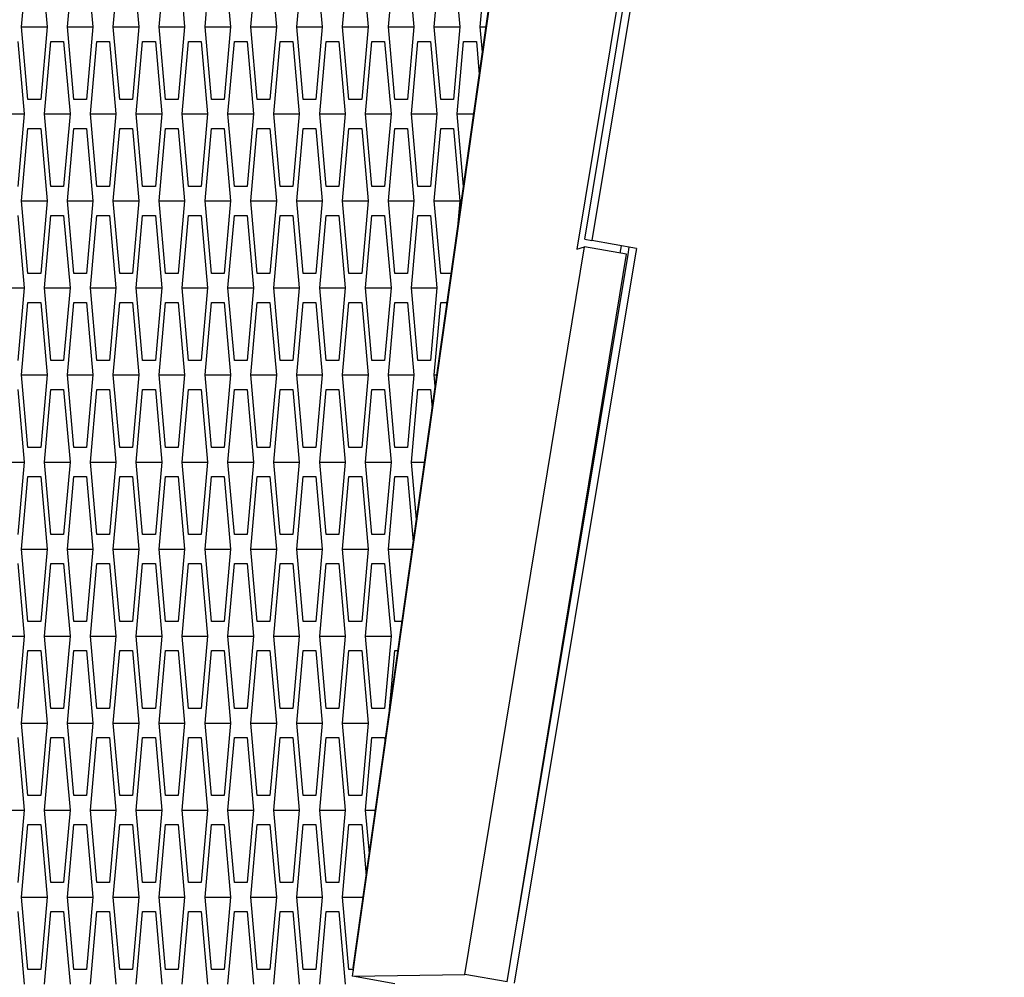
# Model space of a CAD drawing. Header units: millimetres. Extents: x 0 to 420, y 0 to 297.
# Tile 257 of 514: x 229.33 to 232.72, y 214.65 to 217.95. Entities that reach past the tile are written whole.
import ezdxf

# ---------------------------------------------------------------- set-up
doc = ezdxf.new("R2010")
doc.units = ezdxf.units.MM
doc.header["$LTSCALE"] = 23.1
doc.layers.get('0').update_dxf_attribs({"linetype": 'CONTINUOUS'})
doc.layers.add('DIM_PILOTEES', color=7, linetype='CONTINUOUS')
doc.styles.get("Standard").update_dxf_attribs({"font": 'txt', "width": 0.7})
doc.dimstyles.new('DIMSTYLE_1', dxfattribs={"dimtxt": 2.5, "dimasz": 3.5, "dimexe": 2, "dimexo": 0, "dimtad": 1, "dimdec": 0, "dimlfac": 10, "dimdsep": 46, "dimtxsty": 'Standard', "dimblk": '_FILLED', "dimblk1": '_FILLED', "dimblk2": '_FILLED', "dimcen": 0.09, "dimazin": 2, "dimtp": 1.2, "dimtm": 1.2, "dimtfac": 1, "dimtdec": 0, "dimtofl": 0, "dimtmove": 0, "dimatfit": 3, "dimldrblk": '_FILLED', "dimfxl": 0, "dimtolj": 1, "dimarcsym": 0})
doc.dimstyles.new('DIMSTYLE_2', dxfattribs={"dimtxt": 2.5, "dimasz": 3.5, "dimexe": 2, "dimexo": 0, "dimtad": 1, "dimdec": 0, "dimlfac": 10, "dimdsep": 46, "dimtxsty": 'Standard', "dimblk": '_FILLED', "dimblk1": '_FILLED', "dimblk2": '_FILLED', "dimcen": 0.09, "dimazin": 2, "dimtp": 0.5, "dimtm": 0.5, "dimtfac": 1, "dimtdec": 0, "dimtofl": 0, "dimtmove": 0, "dimatfit": 3, "dimldrblk": '_FILLED', "dimfxl": 0, "dimtolj": 1, "dimarcsym": 0})
doc.dimstyles.new('DIMSTYLE_4', dxfattribs={"dimtxt": 2.5, "dimasz": 3.5, "dimexe": 2, "dimexo": 0, "dimtad": 1, "dimdec": 0, "dimlfac": 10, "dimdsep": 46, "dimtxsty": 'Standard', "dimblk": '_FILLED', "dimblk1": '_FILLED', "dimblk2": '_FILLED', "dimcen": 0.09, "dimazin": 2, "dimtp": 0.8, "dimtm": 0.8, "dimtfac": 1, "dimtdec": 0, "dimtofl": 0, "dimtmove": 0, "dimatfit": 3, "dimldrblk": '_FILLED', "dimfxl": 0, "dimtolj": 1, "dimarcsym": 0})

# ---------------------------------------------------------------- blocks, each defined once
blk = doc.blocks.new('_FILLED')
at = {"color": 0, "linetype": 'ByBlock'}
blk.add_solid([(0, 0), (-1, 0.14286), (-1, -0.14286)], dxfattribs=at)
blk = doc.blocks.new('*D1')
at = {"layer": 'DIM_PILOTEES', "color": 2, "linetype": 'Continuous'}
for p, q in [((273.9153, 254.2086), (213.2201, 254.2086)), ((215.2201, 254.2086), (215.2201, 191.8279)), ((215.2201, 129.4471), (215.2201, 191.8279)), ((273.9407, 129.4471), (213.2201, 129.4471))]:
    blk.add_line(p, q, dxfattribs=at)
at = {"layer": 'DIM_PILOTEES', "color": 2, "linetype": 'Continuous', "xscale": 3.5, "yscale": 3.5, "zscale": 3.5}
for p, rotation in [((215.2201, 254.2086), 90), ((215.2201, 129.4471), 270)]:
    blk.add_blockref('_FILLED', p, dxfattribs=dict(at, rotation=rotation))
at = {"layer": 'DIM_PILOTEES', "color": 2, "linetype": 'Continuous', "insert": (212.0951, 191.6644), "char_height": 2.5, "width": 10.982143, "attachment_point": 2, "rotation": 90, "line_spacing_factor": 0.9}
blk.add_mtext('{\\ftxt;\\W0.0001;\\H0.0001;\\~}{\\ftxt;\\W2.9285714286;\\H2.5; }{\\ftxt;\\W0.0001;\\H0.0001;\\~}', dxfattribs=at)
blk = doc.blocks.new('*D2')
at = {"layer": 'DIM_PILOTEES', "color": 2, "linetype": 'Continuous'}
for p, q in [((226.3883, 206.1532), (226.3883, 267.8625)), ((243.2945, 226.4959), (243.2945, 267.8625)), ((226.3883, 265.8625), (218.8883, 265.8625)), ((218.8883, 265.8625), (234.8414, 265.8625)), ((250.7945, 265.8625), (234.8414, 265.8625)), ((243.2945, 265.8625), (250.7945, 265.8625))]:
    blk.add_line(p, q, dxfattribs=at)
at = {"layer": 'DIM_PILOTEES', "color": 2, "linetype": 'Continuous', "xscale": 3.5, "yscale": 3.5, "zscale": 3.5}
blk.add_blockref('_FILLED', (226.3883, 265.8625), dxfattribs=at)
at = {"layer": 'DIM_PILOTEES', "color": 2, "linetype": 'Continuous', "xscale": 3.5, "yscale": 3.5, "zscale": 3.5, "rotation": 180}
blk.add_blockref('_FILLED', (243.2945, 265.8625), dxfattribs=at)
at = {"layer": 'DIM_PILOTEES', "color": 2, "linetype": 'Continuous', "insert": (235.5503, 268.9875), "char_height": 2.5, "width": 8.035714, "attachment_point": 2, "line_spacing_factor": 0.9}
blk.add_mtext('{\\ftxt;\\W0.0001;\\H0.0001;\\~}{\\ftxt;\\W2.1428571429;\\H2.5; }{\\ftxt;\\W0.0001;\\H0.0001;\\~}', dxfattribs=at)
blk = doc.blocks.new('*D9')
at = {"layer": 'DIM_PILOTEES', "color": 2, "linetype": 'Continuous'}
for p, q in [((226.3883, 206.1532), (226.3883, 279.9641)), ((276.2211, 241.5579), (276.2211, 279.9641)), ((226.3883, 277.9641), (251.3047, 277.9641)), ((276.2211, 277.9641), (251.3047, 277.9641))]:
    blk.add_line(p, q, dxfattribs=at)
at = {"layer": 'DIM_PILOTEES', "color": 2, "linetype": 'Continuous', "xscale": 3.5, "yscale": 3.5, "zscale": 3.5, "rotation": 180}
blk.add_blockref('_FILLED', (226.3883, 277.9641), dxfattribs=at)
at = {"layer": 'DIM_PILOTEES', "color": 2, "linetype": 'Continuous', "xscale": 3.5, "yscale": 3.5, "zscale": 3.5}
blk.add_blockref('_FILLED', (276.2211, 277.9641), dxfattribs=at)
at = {"layer": 'DIM_PILOTEES', "color": 2, "linetype": 'Continuous', "insert": (253.158, 281.0891), "char_height": 2.5, "width": 8.839286, "attachment_point": 2, "line_spacing_factor": 0.9}
blk.add_mtext('{\\ftxt;\\W0.0001;\\H0.0001;\\~}{\\ftxt;\\W2.3571428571;\\H2.5; }{\\ftxt;\\W0.0001;\\H0.0001;\\~}', dxfattribs=at)

msp = doc.modelspace()

# ---------------------------------------------------------------- linework, layer by layer
at = {"color": 7, "linetype": 'Continuous'}
for p, q in [((230.4753, 214.649), (231.435, 221.4515)), ((230.4774, 214.6783), (231.3614, 220.9442)), ((231.4103, 218.1389), (231.2487, 217.1557)), ((231.2755, 217.1898), (231.4313, 218.1267)), ((231.4561, 218.1229), (231.3002, 217.1861)), ((229.3342, 217.922), (229.422, 217.922)), ((229.4923, 217.922), (229.5801, 217.922)), ((229.6504, 217.922), (229.7382, 217.922)), ((229.8085, 217.922), (229.8963, 217.922)), ((229.9666, 217.922), (230.0544, 217.922)), ((230.1246, 217.922), (230.2125, 217.922)), ((230.2827, 217.922), (230.3706, 217.922)), ((230.4408, 217.922), (230.5287, 217.922)), ((230.5989, 217.922), (230.6867, 217.922)), ((230.757, 217.922), (230.8448, 217.922)), ((230.9151, 217.922), (230.935, 217.922)), ((229.2551, 217.622), (229.343, 217.622)), ((229.4132, 217.622), (229.5011, 217.622)), ((229.5713, 217.622), (229.6592, 217.622)), ((229.7294, 217.622), (229.8172, 217.622)), ((229.8875, 217.622), (229.9753, 217.622)), ((230.0456, 217.622), (230.1334, 217.622)), ((230.2037, 217.622), (230.2915, 217.622)), ((230.3618, 217.622), (230.4496, 217.622)), ((230.5199, 217.622), (230.6077, 217.622)), ((230.678, 217.622), (230.7658, 217.622)), ((230.8361, 217.622), (230.8927, 217.622)), ((229.3342, 217.322), (229.422, 217.322)), ((229.4923, 217.322), (229.5801, 217.322)), ((229.6504, 217.322), (229.7382, 217.322)), ((229.8085, 217.322), (229.8963, 217.322)), ((229.9666, 217.322), (230.0544, 217.322)), ((230.1246, 217.322), (230.2125, 217.322)), ((230.2827, 217.322), (230.3706, 217.322)), ((230.4408, 217.322), (230.5287, 217.322)), ((230.5989, 217.322), (230.6867, 217.322)), ((230.757, 217.322), (230.8448, 217.322)), ((231.2755, 217.1898), (231.3002, 217.1861)), ((231.377, 217.1723), (231.3002, 217.1861)), ((230.8622, 214.6556), (231.2743, 217.1643)), ((231.2487, 217.1557), (231.2743, 217.1643)), ((231.4201, 217.1383), (231.2743, 217.1643)), ((231.4538, 217.1586), (231.377, 217.1723)), ((231.425, 217.1375), (231.4291, 217.1624)), ((231.4538, 217.1586), (231.4496, 217.1334)), ((231.4496, 217.1334), (231.0321, 214.6256)), ((231.0421, 214.837), (231.425, 217.1375)), ((229.2551, 217.022), (229.343, 217.022)), ((229.4132, 217.022), (229.5011, 217.022)), ((229.5713, 217.022), (229.6592, 217.022)), ((229.7294, 217.022), (229.8172, 217.022)), ((229.8875, 217.022), (229.9753, 217.022)), ((230.0456, 217.022), (230.1334, 217.022)), ((230.2037, 217.022), (230.2915, 217.022)), ((230.3618, 217.022), (230.4496, 217.022)), ((230.5199, 217.022), (230.6077, 217.022)), ((230.678, 217.022), (230.7658, 217.022)), ((229.3342, 216.722), (229.422, 216.722)), ((229.4923, 216.722), (229.5801, 216.722)), ((229.6504, 216.722), (229.7382, 216.722)), ((229.8085, 216.722), (229.8963, 216.722)), ((229.9666, 216.722), (230.0544, 216.722)), ((230.1246, 216.722), (230.2125, 216.722)), ((230.2827, 216.722), (230.3706, 216.722)), ((230.4408, 216.722), (230.5287, 216.722)), ((230.5989, 216.722), (230.6867, 216.722)), ((230.757, 216.722), (230.7657, 216.722)), ((229.2551, 216.422), (229.343, 216.422)), ((229.4132, 216.422), (229.5011, 216.422)), ((229.5713, 216.422), (229.6592, 216.422)), ((229.7294, 216.422), (229.8172, 216.422)), ((229.8875, 216.422), (229.9753, 216.422)), ((230.0456, 216.422), (230.1334, 216.422)), ((230.2037, 216.422), (230.2915, 216.422)), ((230.3618, 216.422), (230.4496, 216.422)), ((230.5199, 216.422), (230.6077, 216.422)), ((230.678, 216.422), (230.7234, 216.422)), ((229.3342, 216.122), (229.422, 216.122)), ((229.4923, 216.122), (229.5801, 216.122)), ((229.6504, 216.122), (229.7382, 216.122)), ((229.8085, 216.122), (229.8963, 216.122)), ((229.9666, 216.122), (230.0544, 216.122)), ((230.1246, 216.122), (230.2125, 216.122)), ((230.2827, 216.122), (230.3706, 216.122)), ((230.4408, 216.122), (230.5287, 216.122)), ((230.5989, 216.122), (230.6811, 216.122)), ((229.2551, 215.822), (229.343, 215.822)), ((229.4132, 215.822), (229.5011, 215.822)), ((229.5713, 215.822), (229.6592, 215.822)), ((229.7294, 215.822), (229.8172, 215.822)), ((229.8875, 215.822), (229.9753, 215.822)), ((230.0456, 215.822), (230.1334, 215.822)), ((230.2037, 215.822), (230.2915, 215.822)), ((230.3618, 215.822), (230.4496, 215.822)), ((230.5199, 215.822), (230.6077, 215.822)), ((229.3342, 215.522), (229.422, 215.522)), ((229.4923, 215.522), (229.5801, 215.522)), ((229.6504, 215.522), (229.7382, 215.522)), ((229.8085, 215.522), (229.8963, 215.522)), ((229.9666, 215.522), (230.0544, 215.522)), ((230.1246, 215.522), (230.2125, 215.522)), ((230.2827, 215.522), (230.3706, 215.522)), ((230.4408, 215.522), (230.5287, 215.522)), ((229.2551, 215.222), (229.343, 215.222)), ((229.4132, 215.222), (229.5011, 215.222)), ((229.5713, 215.222), (229.6592, 215.222)), ((229.7294, 215.222), (229.8172, 215.222)), ((229.8875, 215.222), (229.9753, 215.222)), ((230.0456, 215.222), (230.1334, 215.222)), ((230.2037, 215.222), (230.2915, 215.222)), ((230.3618, 215.222), (230.4496, 215.222)), ((230.5199, 215.222), (230.5541, 215.222)), ((229.3342, 214.922), (229.422, 214.922)), ((229.4923, 214.922), (229.5801, 214.922)), ((229.6504, 214.922), (229.7382, 214.922)), ((229.8085, 214.922), (229.8963, 214.922)), ((229.9666, 214.922), (230.0544, 214.922)), ((230.1246, 214.922), (230.2125, 214.922)), ((230.2827, 214.922), (230.3706, 214.922)), ((230.4408, 214.922), (230.5118, 214.922)), ((230.4753, 214.649), (230.8622, 214.6556)), ((230.6211, 214.623), (230.4753, 214.649)), ((231.008, 214.6296), (230.8622, 214.6556))]:
    msp.add_line(p, q, dxfattribs=at)
at = {"color": 3, "linetype": 'Continuous'}
for p, q in [((229.3342, 217.922), (229.3561, 218.172)), ((229.4001, 218.172), (229.422, 217.922)), ((229.4923, 217.922), (229.5142, 218.172)), ((229.5581, 218.172), (229.5801, 217.922)), ((229.6504, 217.922), (229.6723, 218.172)), ((229.7162, 218.172), (229.7382, 217.922)), ((229.8085, 217.922), (229.8304, 218.172)), ((229.8743, 218.172), (229.8963, 217.922)), ((229.9666, 217.922), (229.9885, 218.172)), ((230.0324, 218.172), (230.0544, 217.922)), ((230.1246, 217.922), (230.1466, 218.172)), ((230.1905, 218.172), (230.2125, 217.922)), ((230.2827, 217.922), (230.3047, 218.172)), ((230.3486, 218.172), (230.3706, 217.922)), ((230.4408, 217.922), (230.4628, 218.172)), ((230.5067, 218.172), (230.5287, 217.922)), ((230.5989, 217.922), (230.6209, 218.172)), ((230.6648, 218.172), (230.6867, 217.922)), ((230.757, 217.922), (230.779, 218.172)), ((230.8229, 218.172), (230.8448, 217.922)), ((230.9151, 217.922), (230.9371, 218.172)), ((229.3561, 217.672), (229.3342, 217.922)), ((229.422, 217.922), (229.4001, 217.672)), ((229.5142, 217.672), (229.4923, 217.922)), ((229.5801, 217.922), (229.5581, 217.672)), ((229.6723, 217.672), (229.6504, 217.922)), ((229.7382, 217.922), (229.7162, 217.672)), ((229.8304, 217.672), (229.8085, 217.922)), ((229.8963, 217.922), (229.8743, 217.672)), ((229.9885, 217.672), (229.9666, 217.922)), ((230.0544, 217.922), (230.0324, 217.672)), ((230.1466, 217.672), (230.1246, 217.922)), ((230.2125, 217.922), (230.1905, 217.672)), ((230.3047, 217.672), (230.2827, 217.922)), ((230.3706, 217.922), (230.3486, 217.672)), ((230.4628, 217.672), (230.4408, 217.922)), ((230.5287, 217.922), (230.5067, 217.672)), ((230.6209, 217.672), (230.5989, 217.922)), ((230.6867, 217.922), (230.6648, 217.672)), ((230.779, 217.672), (230.757, 217.922)), ((230.8448, 217.922), (230.8229, 217.672)), ((230.9227, 217.8349), (230.9151, 217.922)), ((229.321, 217.872), (229.343, 217.622)), ((229.4132, 217.622), (229.4352, 217.872)), ((229.4352, 217.872), (229.4791, 217.872)), ((229.4791, 217.872), (229.5011, 217.622)), ((229.5713, 217.622), (229.5933, 217.872)), ((229.5933, 217.872), (229.6372, 217.872)), ((229.6372, 217.872), (229.6592, 217.622)), ((229.7294, 217.622), (229.7514, 217.872)), ((229.7514, 217.872), (229.7953, 217.872)), ((229.7953, 217.872), (229.8172, 217.622)), ((229.8875, 217.622), (229.9095, 217.872)), ((229.9095, 217.872), (229.9534, 217.872)), ((229.9534, 217.872), (229.9753, 217.622)), ((230.0456, 217.622), (230.0676, 217.872)), ((230.0676, 217.872), (230.1115, 217.872)), ((230.1115, 217.872), (230.1334, 217.622)), ((230.2037, 217.622), (230.2256, 217.872)), ((230.2256, 217.872), (230.2696, 217.872)), ((230.2696, 217.872), (230.2915, 217.622)), ((230.3618, 217.622), (230.3837, 217.872)), ((230.3837, 217.872), (230.4277, 217.872)), ((230.4277, 217.872), (230.4496, 217.622)), ((230.5199, 217.622), (230.5418, 217.872)), ((230.5418, 217.872), (230.5857, 217.872)), ((230.5857, 217.872), (230.6077, 217.622)), ((230.678, 217.622), (230.6999, 217.872)), ((230.6999, 217.872), (230.7438, 217.872)), ((230.7438, 217.872), (230.7658, 217.622)), ((230.8361, 217.622), (230.858, 217.872)), ((230.858, 217.872), (230.9019, 217.872)), ((230.9019, 217.872), (230.9119, 217.7581)), ((229.4001, 217.672), (229.3561, 217.672)), ((229.5581, 217.672), (229.5142, 217.672)), ((229.7162, 217.672), (229.6723, 217.672)), ((229.8743, 217.672), (229.8304, 217.672)), ((230.0324, 217.672), (229.9885, 217.672)), ((230.1905, 217.672), (230.1466, 217.672)), ((230.3486, 217.672), (230.3047, 217.672)), ((230.5067, 217.672), (230.4628, 217.672)), ((230.6648, 217.672), (230.6209, 217.672)), ((230.8229, 217.672), (230.779, 217.672)), ((229.343, 217.622), (229.321, 217.372)), ((229.4352, 217.372), (229.4132, 217.622)), ((229.5011, 217.622), (229.4791, 217.372)), ((229.5933, 217.372), (229.5713, 217.622)), ((229.6592, 217.622), (229.6372, 217.372)), ((229.7514, 217.372), (229.7294, 217.622)), ((229.8172, 217.622), (229.7953, 217.372)), ((229.9095, 217.372), (229.8875, 217.622)), ((229.9753, 217.622), (229.9534, 217.372)), ((230.0676, 217.372), (230.0456, 217.622)), ((230.1334, 217.622), (230.1115, 217.372)), ((230.2256, 217.372), (230.2037, 217.622)), ((230.2915, 217.622), (230.2696, 217.372)), ((230.3837, 217.372), (230.3618, 217.622)), ((230.4496, 217.622), (230.4277, 217.372)), ((230.5418, 217.372), (230.5199, 217.622)), ((230.6077, 217.622), (230.5857, 217.372)), ((230.6999, 217.372), (230.678, 217.622)), ((230.7658, 217.622), (230.7438, 217.372)), ((230.858, 217.372), (230.8361, 217.622)), ((229.3342, 217.322), (229.3561, 217.572)), ((229.3561, 217.572), (229.4001, 217.572)), ((229.4001, 217.572), (229.422, 217.322)), ((229.4923, 217.322), (229.5142, 217.572)), ((229.5142, 217.572), (229.5581, 217.572)), ((229.5581, 217.572), (229.5801, 217.322)), ((229.6504, 217.322), (229.6723, 217.572)), ((229.6723, 217.572), (229.7162, 217.572)), ((229.7162, 217.572), (229.7382, 217.322)), ((229.8085, 217.322), (229.8304, 217.572)), ((229.8304, 217.572), (229.8743, 217.572)), ((229.8743, 217.572), (229.8963, 217.322)), ((229.9666, 217.322), (229.9885, 217.572)), ((229.9885, 217.572), (230.0324, 217.572)), ((230.0324, 217.572), (230.0544, 217.322)), ((230.1246, 217.322), (230.1466, 217.572)), ((230.1466, 217.572), (230.1905, 217.572)), ((230.1905, 217.572), (230.2125, 217.322)), ((230.2827, 217.322), (230.3047, 217.572)), ((230.3047, 217.572), (230.3486, 217.572)), ((230.3486, 217.572), (230.3706, 217.322)), ((230.4408, 217.322), (230.4628, 217.572)), ((230.4628, 217.572), (230.5067, 217.572)), ((230.5067, 217.572), (230.5287, 217.322)), ((230.5989, 217.322), (230.6209, 217.572)), ((230.6209, 217.572), (230.6648, 217.572)), ((230.6648, 217.572), (230.6867, 217.322)), ((230.757, 217.322), (230.779, 217.572)), ((230.779, 217.572), (230.8229, 217.572)), ((230.8229, 217.572), (230.8448, 217.322)), ((229.4791, 217.372), (229.4352, 217.372)), ((229.6372, 217.372), (229.5933, 217.372)), ((229.7953, 217.372), (229.7514, 217.372)), ((229.9534, 217.372), (229.9095, 217.372)), ((230.1115, 217.372), (230.0676, 217.372)), ((230.2696, 217.372), (230.2256, 217.372)), ((230.4277, 217.372), (230.3837, 217.372)), ((230.5857, 217.372), (230.5418, 217.372)), ((230.7438, 217.372), (230.6999, 217.372)), ((229.3561, 217.072), (229.3342, 217.322)), ((229.422, 217.322), (229.4001, 217.072)), ((229.5142, 217.072), (229.4923, 217.322)), ((229.5801, 217.322), (229.5581, 217.072)), ((229.6723, 217.072), (229.6504, 217.322)), ((229.7382, 217.322), (229.7162, 217.072)), ((229.8304, 217.072), (229.8085, 217.322)), ((229.8963, 217.322), (229.8743, 217.072)), ((229.9885, 217.072), (229.9666, 217.322)), ((230.0544, 217.322), (230.0324, 217.072)), ((230.1466, 217.072), (230.1246, 217.322)), ((230.2125, 217.322), (230.1905, 217.072)), ((230.3047, 217.072), (230.2827, 217.322)), ((230.3706, 217.322), (230.3486, 217.072)), ((230.4628, 217.072), (230.4408, 217.322)), ((230.5287, 217.322), (230.5067, 217.072)), ((230.6209, 217.072), (230.5989, 217.322)), ((230.6867, 217.322), (230.6648, 217.072)), ((230.779, 217.072), (230.757, 217.322)), ((230.8448, 217.322), (230.8357, 217.2177)), ((229.321, 217.272), (229.343, 217.022)), ((229.4132, 217.022), (229.4352, 217.272)), ((229.4352, 217.272), (229.4791, 217.272)), ((229.4791, 217.272), (229.5011, 217.022)), ((229.5713, 217.022), (229.5933, 217.272)), ((229.5933, 217.272), (229.6372, 217.272)), ((229.6372, 217.272), (229.6592, 217.022)), ((229.7294, 217.022), (229.7514, 217.272)), ((229.7514, 217.272), (229.7953, 217.272)), ((229.7953, 217.272), (229.8172, 217.022)), ((229.8875, 217.022), (229.9095, 217.272)), ((229.9095, 217.272), (229.9534, 217.272)), ((229.9534, 217.272), (229.9753, 217.022)), ((230.0456, 217.022), (230.0676, 217.272)), ((230.0676, 217.272), (230.1115, 217.272)), ((230.1115, 217.272), (230.1334, 217.022)), ((230.2037, 217.022), (230.2256, 217.272)), ((230.2256, 217.272), (230.2696, 217.272)), ((230.2696, 217.272), (230.2915, 217.022)), ((230.3618, 217.022), (230.3837, 217.272)), ((230.3837, 217.272), (230.4277, 217.272)), ((230.4277, 217.272), (230.4496, 217.022)), ((230.5199, 217.022), (230.5418, 217.272)), ((230.5418, 217.272), (230.5857, 217.272)), ((230.5857, 217.272), (230.6077, 217.022)), ((230.678, 217.022), (230.6999, 217.272)), ((230.6999, 217.272), (230.7438, 217.272)), ((230.7438, 217.272), (230.7658, 217.022)), ((231.4007, 217.167), (231.3966, 217.1425)), ((231.008, 214.6296), (231.4201, 217.1383)), ((229.4001, 217.072), (229.3561, 217.072)), ((229.5581, 217.072), (229.5142, 217.072)), ((229.7162, 217.072), (229.6723, 217.072)), ((229.8743, 217.072), (229.8304, 217.072)), ((230.0324, 217.072), (229.9885, 217.072)), ((230.1905, 217.072), (230.1466, 217.072)), ((230.3486, 217.072), (230.3047, 217.072)), ((230.5067, 217.072), (230.4628, 217.072)), ((230.6648, 217.072), (230.6209, 217.072)), ((230.8151, 217.072), (230.779, 217.072)), ((229.343, 217.022), (229.321, 216.772)), ((229.4352, 216.772), (229.4132, 217.022)), ((229.5011, 217.022), (229.4791, 216.772)), ((229.5933, 216.772), (229.5713, 217.022)), ((229.6592, 217.022), (229.6372, 216.772)), ((229.7514, 216.772), (229.7294, 217.022)), ((229.8172, 217.022), (229.7953, 216.772)), ((229.9095, 216.772), (229.8875, 217.022)), ((229.9753, 217.022), (229.9534, 216.772)), ((230.0676, 216.772), (230.0456, 217.022)), ((230.1334, 217.022), (230.1115, 216.772)), ((230.2256, 216.772), (230.2037, 217.022)), ((230.2915, 217.022), (230.2696, 216.772)), ((230.3837, 216.772), (230.3618, 217.022)), ((230.4496, 217.022), (230.4277, 216.772)), ((230.5418, 216.772), (230.5199, 217.022)), ((230.6077, 217.022), (230.5857, 216.772)), ((230.6999, 216.772), (230.678, 217.022)), ((230.7658, 217.022), (230.7438, 216.772)), ((229.3342, 216.722), (229.3561, 216.972)), ((229.3561, 216.972), (229.4001, 216.972)), ((229.4001, 216.972), (229.422, 216.722)), ((229.4923, 216.722), (229.5142, 216.972)), ((229.5142, 216.972), (229.5581, 216.972)), ((229.5581, 216.972), (229.5801, 216.722)), ((229.6504, 216.722), (229.6723, 216.972)), ((229.6723, 216.972), (229.7162, 216.972)), ((229.7162, 216.972), (229.7382, 216.722)), ((229.8085, 216.722), (229.8304, 216.972)), ((229.8304, 216.972), (229.8743, 216.972)), ((229.8743, 216.972), (229.8963, 216.722)), ((229.9666, 216.722), (229.9885, 216.972)), ((229.9885, 216.972), (230.0324, 216.972)), ((230.0324, 216.972), (230.0544, 216.722)), ((230.1246, 216.722), (230.1466, 216.972)), ((230.1466, 216.972), (230.1905, 216.972)), ((230.1905, 216.972), (230.2125, 216.722)), ((230.2827, 216.722), (230.3047, 216.972)), ((230.3047, 216.972), (230.3486, 216.972)), ((230.3486, 216.972), (230.3706, 216.722)), ((230.4408, 216.722), (230.4628, 216.972)), ((230.4628, 216.972), (230.5067, 216.972)), ((230.5067, 216.972), (230.5287, 216.722)), ((230.5989, 216.722), (230.6209, 216.972)), ((230.6209, 216.972), (230.6648, 216.972)), ((230.6648, 216.972), (230.6867, 216.722)), ((230.757, 216.722), (230.779, 216.972)), ((230.779, 216.972), (230.801, 216.972)), ((229.4791, 216.772), (229.4352, 216.772)), ((229.6372, 216.772), (229.5933, 216.772)), ((229.7953, 216.772), (229.7514, 216.772)), ((229.9534, 216.772), (229.9095, 216.772)), ((230.1115, 216.772), (230.0676, 216.772)), ((230.2696, 216.772), (230.2256, 216.772)), ((230.4277, 216.772), (230.3837, 216.772)), ((230.5857, 216.772), (230.5418, 216.772)), ((230.7438, 216.772), (230.6999, 216.772)), ((229.3561, 216.472), (229.3342, 216.722)), ((229.422, 216.722), (229.4001, 216.472)), ((229.5142, 216.472), (229.4923, 216.722)), ((229.5801, 216.722), (229.5581, 216.472)), ((229.6723, 216.472), (229.6504, 216.722)), ((229.7382, 216.722), (229.7162, 216.472)), ((229.8304, 216.472), (229.8085, 216.722)), ((229.8963, 216.722), (229.8743, 216.472)), ((229.9885, 216.472), (229.9666, 216.722)), ((230.0544, 216.722), (230.0324, 216.472)), ((230.1466, 216.472), (230.1246, 216.722)), ((230.2125, 216.722), (230.1905, 216.472)), ((230.3047, 216.472), (230.2827, 216.722)), ((230.3706, 216.722), (230.3486, 216.472)), ((230.4628, 216.472), (230.4408, 216.722)), ((230.5287, 216.722), (230.5067, 216.472)), ((230.6209, 216.472), (230.5989, 216.722)), ((230.6867, 216.722), (230.6648, 216.472)), ((230.7604, 216.6838), (230.757, 216.722)), ((229.321, 216.672), (229.343, 216.422)), ((229.4132, 216.422), (229.4352, 216.672)), ((229.4352, 216.672), (229.4791, 216.672)), ((229.4791, 216.672), (229.5011, 216.422)), ((229.5713, 216.422), (229.5933, 216.672)), ((229.5933, 216.672), (229.6372, 216.672)), ((229.6372, 216.672), (229.6592, 216.422)), ((229.7294, 216.422), (229.7514, 216.672)), ((229.7514, 216.672), (229.7953, 216.672)), ((229.7953, 216.672), (229.8172, 216.422)), ((229.8875, 216.422), (229.9095, 216.672)), ((229.9095, 216.672), (229.9534, 216.672)), ((229.9534, 216.672), (229.9753, 216.422)), ((230.0456, 216.422), (230.0676, 216.672)), ((230.0676, 216.672), (230.1115, 216.672)), ((230.1115, 216.672), (230.1334, 216.422)), ((230.2037, 216.422), (230.2256, 216.672)), ((230.2256, 216.672), (230.2696, 216.672)), ((230.2696, 216.672), (230.2915, 216.422)), ((230.3618, 216.422), (230.3837, 216.672)), ((230.3837, 216.672), (230.4277, 216.672)), ((230.4277, 216.672), (230.4496, 216.422)), ((230.5199, 216.422), (230.5418, 216.672)), ((230.5418, 216.672), (230.5857, 216.672)), ((230.5857, 216.672), (230.6077, 216.422)), ((230.678, 216.422), (230.6999, 216.672)), ((230.6999, 216.672), (230.7438, 216.672)), ((230.7438, 216.672), (230.7495, 216.6071)), ((229.4001, 216.472), (229.3561, 216.472)), ((229.5581, 216.472), (229.5142, 216.472)), ((229.7162, 216.472), (229.6723, 216.472)), ((229.8743, 216.472), (229.8304, 216.472)), ((230.0324, 216.472), (229.9885, 216.472)), ((230.1905, 216.472), (230.1466, 216.472)), ((230.3486, 216.472), (230.3047, 216.472)), ((230.5067, 216.472), (230.4628, 216.472)), ((230.6648, 216.472), (230.6209, 216.472)), ((229.343, 216.422), (229.321, 216.172)), ((229.4352, 216.172), (229.4132, 216.422)), ((229.5011, 216.422), (229.4791, 216.172)), ((229.5933, 216.172), (229.5713, 216.422)), ((229.6592, 216.422), (229.6372, 216.172)), ((229.7514, 216.172), (229.7294, 216.422)), ((229.8172, 216.422), (229.7953, 216.172)), ((229.9095, 216.172), (229.8875, 216.422)), ((229.9753, 216.422), (229.9534, 216.172)), ((230.0676, 216.172), (230.0456, 216.422)), ((230.1334, 216.422), (230.1115, 216.172)), ((230.2256, 216.172), (230.2037, 216.422)), ((230.2915, 216.422), (230.2696, 216.172)), ((230.3837, 216.172), (230.3618, 216.422)), ((230.4496, 216.422), (230.4277, 216.172)), ((230.5418, 216.172), (230.5199, 216.422)), ((230.6077, 216.422), (230.5857, 216.172)), ((230.6954, 216.2234), (230.678, 216.422)), ((229.3342, 216.122), (229.3561, 216.372)), ((229.3561, 216.372), (229.4001, 216.372)), ((229.4001, 216.372), (229.422, 216.122)), ((229.4923, 216.122), (229.5142, 216.372)), ((229.5142, 216.372), (229.5581, 216.372)), ((229.5581, 216.372), (229.5801, 216.122)), ((229.6504, 216.122), (229.6723, 216.372)), ((229.6723, 216.372), (229.7162, 216.372)), ((229.7162, 216.372), (229.7382, 216.122)), ((229.8085, 216.122), (229.8304, 216.372)), ((229.8304, 216.372), (229.8743, 216.372)), ((229.8743, 216.372), (229.8963, 216.122)), ((229.9666, 216.122), (229.9885, 216.372)), ((229.9885, 216.372), (230.0324, 216.372)), ((230.0324, 216.372), (230.0544, 216.122)), ((230.1246, 216.122), (230.1466, 216.372)), ((230.1466, 216.372), (230.1905, 216.372)), ((230.1905, 216.372), (230.2125, 216.122)), ((230.2827, 216.122), (230.3047, 216.372)), ((230.3047, 216.372), (230.3486, 216.372)), ((230.3486, 216.372), (230.3706, 216.122)), ((230.4408, 216.122), (230.4628, 216.372)), ((230.4628, 216.372), (230.5067, 216.372)), ((230.5067, 216.372), (230.5287, 216.122)), ((230.5989, 216.122), (230.6209, 216.372)), ((230.6209, 216.372), (230.6648, 216.372)), ((230.6648, 216.372), (230.6846, 216.1467)), ((229.4791, 216.172), (229.4352, 216.172)), ((229.6372, 216.172), (229.5933, 216.172)), ((229.7953, 216.172), (229.7514, 216.172)), ((229.9534, 216.172), (229.9095, 216.172)), ((230.1115, 216.172), (230.0676, 216.172)), ((230.2696, 216.172), (230.2256, 216.172)), ((230.4277, 216.172), (230.3837, 216.172)), ((230.5857, 216.172), (230.5418, 216.172)), ((229.3561, 215.872), (229.3342, 216.122)), ((229.422, 216.122), (229.4001, 215.872)), ((229.5142, 215.872), (229.4923, 216.122)), ((229.5801, 216.122), (229.5581, 215.872)), ((229.6723, 215.872), (229.6504, 216.122)), ((229.7382, 216.122), (229.7162, 215.872)), ((229.8304, 215.872), (229.8085, 216.122)), ((229.8963, 216.122), (229.8743, 215.872)), ((229.9885, 215.872), (229.9666, 216.122)), ((230.0544, 216.122), (230.0324, 215.872)), ((230.1466, 215.872), (230.1246, 216.122)), ((230.2125, 216.122), (230.1905, 215.872)), ((230.3047, 215.872), (230.2827, 216.122)), ((230.3706, 216.122), (230.3486, 215.872)), ((230.4628, 215.872), (230.4408, 216.122)), ((230.5287, 216.122), (230.5067, 215.872)), ((230.6209, 215.872), (230.5989, 216.122)), ((229.321, 216.072), (229.343, 215.822)), ((229.4132, 215.822), (229.4352, 216.072)), ((229.4352, 216.072), (229.4791, 216.072)), ((229.4791, 216.072), (229.5011, 215.822)), ((229.5713, 215.822), (229.5933, 216.072)), ((229.5933, 216.072), (229.6372, 216.072)), ((229.6372, 216.072), (229.6592, 215.822)), ((229.7294, 215.822), (229.7514, 216.072)), ((229.7514, 216.072), (229.7953, 216.072)), ((229.7953, 216.072), (229.8172, 215.822)), ((229.8875, 215.822), (229.9095, 216.072)), ((229.9095, 216.072), (229.9534, 216.072)), ((229.9534, 216.072), (229.9753, 215.822)), ((230.0456, 215.822), (230.0676, 216.072)), ((230.0676, 216.072), (230.1115, 216.072)), ((230.1115, 216.072), (230.1334, 215.822)), ((230.2037, 215.822), (230.2256, 216.072)), ((230.2256, 216.072), (230.2696, 216.072)), ((230.2696, 216.072), (230.2915, 215.822)), ((230.3618, 215.822), (230.3837, 216.072)), ((230.3837, 216.072), (230.4277, 216.072)), ((230.4277, 216.072), (230.4496, 215.822)), ((230.5199, 215.822), (230.5418, 216.072)), ((230.5418, 216.072), (230.5857, 216.072)), ((230.5857, 216.072), (230.6077, 215.822)), ((229.4001, 215.872), (229.3561, 215.872)), ((229.5581, 215.872), (229.5142, 215.872)), ((229.7162, 215.872), (229.6723, 215.872)), ((229.8743, 215.872), (229.8304, 215.872)), ((230.0324, 215.872), (229.9885, 215.872)), ((230.1905, 215.872), (230.1466, 215.872)), ((230.3486, 215.872), (230.3047, 215.872)), ((230.5067, 215.872), (230.4628, 215.872)), ((230.6458, 215.872), (230.6209, 215.872)), ((229.343, 215.822), (229.321, 215.572)), ((229.4352, 215.572), (229.4132, 215.822)), ((229.5011, 215.822), (229.4791, 215.572)), ((229.5933, 215.572), (229.5713, 215.822)), ((229.6592, 215.822), (229.6372, 215.572)), ((229.7514, 215.572), (229.7294, 215.822)), ((229.8172, 215.822), (229.7953, 215.572)), ((229.9095, 215.572), (229.8875, 215.822)), ((229.9753, 215.822), (229.9534, 215.572)), ((230.0676, 215.572), (230.0456, 215.822)), ((230.1334, 215.822), (230.1115, 215.572)), ((230.2256, 215.572), (230.2037, 215.822)), ((230.2915, 215.822), (230.2696, 215.572)), ((230.3837, 215.572), (230.3618, 215.822)), ((230.4496, 215.822), (230.4277, 215.572)), ((230.5418, 215.572), (230.5199, 215.822)), ((230.6077, 215.822), (230.5857, 215.572)), ((229.3342, 215.522), (229.3561, 215.772)), ((229.3561, 215.772), (229.4001, 215.772)), ((229.4001, 215.772), (229.422, 215.522)), ((229.4923, 215.522), (229.5142, 215.772)), ((229.5142, 215.772), (229.5581, 215.772)), ((229.5581, 215.772), (229.5801, 215.522)), ((229.6504, 215.522), (229.6723, 215.772)), ((229.6723, 215.772), (229.7162, 215.772)), ((229.7162, 215.772), (229.7382, 215.522)), ((229.8085, 215.522), (229.8304, 215.772)), ((229.8304, 215.772), (229.8743, 215.772)), ((229.8743, 215.772), (229.8963, 215.522)), ((229.9666, 215.522), (229.9885, 215.772)), ((229.9885, 215.772), (230.0324, 215.772)), ((230.0324, 215.772), (230.0544, 215.522)), ((230.1246, 215.522), (230.1466, 215.772)), ((230.1466, 215.772), (230.1905, 215.772)), ((230.1905, 215.772), (230.2125, 215.522)), ((230.2827, 215.522), (230.3047, 215.772)), ((230.3047, 215.772), (230.3486, 215.772)), ((230.3486, 215.772), (230.3706, 215.522)), ((230.4408, 215.522), (230.4628, 215.772)), ((230.4628, 215.772), (230.5067, 215.772)), ((230.5067, 215.772), (230.5287, 215.522)), ((230.603, 215.5686), (230.6209, 215.772)), ((230.6209, 215.772), (230.6317, 215.772)), ((229.4791, 215.572), (229.4352, 215.572)), ((229.6372, 215.572), (229.5933, 215.572)), ((229.7953, 215.572), (229.7514, 215.572)), ((229.9534, 215.572), (229.9095, 215.572)), ((230.1115, 215.572), (230.0676, 215.572)), ((230.2696, 215.572), (230.2256, 215.572)), ((230.4277, 215.572), (230.3837, 215.572)), ((230.5857, 215.572), (230.5418, 215.572)), ((229.3561, 215.272), (229.3342, 215.522)), ((229.422, 215.522), (229.4001, 215.272)), ((229.5142, 215.272), (229.4923, 215.522)), ((229.5801, 215.522), (229.5581, 215.272)), ((229.6723, 215.272), (229.6504, 215.522)), ((229.7382, 215.522), (229.7162, 215.272)), ((229.8304, 215.272), (229.8085, 215.522)), ((229.8963, 215.522), (229.8743, 215.272)), ((229.9885, 215.272), (229.9666, 215.522)), ((230.0544, 215.522), (230.0324, 215.272)), ((230.1466, 215.272), (230.1246, 215.522)), ((230.2125, 215.522), (230.1905, 215.272)), ((230.3047, 215.272), (230.2827, 215.522)), ((230.3706, 215.522), (230.3486, 215.272)), ((230.4628, 215.272), (230.4408, 215.522)), ((230.5287, 215.522), (230.5067, 215.272)), ((229.321, 215.472), (229.343, 215.222)), ((229.4132, 215.222), (229.4352, 215.472)), ((229.4352, 215.472), (229.4791, 215.472)), ((229.4791, 215.472), (229.5011, 215.222)), ((229.5713, 215.222), (229.5933, 215.472)), ((229.5933, 215.472), (229.6372, 215.472)), ((229.6372, 215.472), (229.6592, 215.222)), ((229.7294, 215.222), (229.7514, 215.472)), ((229.7514, 215.472), (229.7953, 215.472)), ((229.7953, 215.472), (229.8172, 215.222)), ((229.8875, 215.222), (229.9095, 215.472)), ((229.9095, 215.472), (229.9534, 215.472)), ((229.9534, 215.472), (229.9753, 215.222)), ((230.0456, 215.222), (230.0676, 215.472)), ((230.0676, 215.472), (230.1115, 215.472)), ((230.1115, 215.472), (230.1334, 215.222)), ((230.2037, 215.222), (230.2256, 215.472)), ((230.2256, 215.472), (230.2696, 215.472)), ((230.2696, 215.472), (230.2915, 215.222)), ((230.3618, 215.222), (230.3837, 215.472)), ((230.3837, 215.472), (230.4277, 215.472)), ((230.4277, 215.472), (230.4496, 215.222)), ((230.5199, 215.222), (230.5418, 215.472)), ((230.5418, 215.472), (230.5857, 215.472)), ((230.5857, 215.472), (230.5871, 215.4561)), ((229.4001, 215.272), (229.3561, 215.272)), ((229.5581, 215.272), (229.5142, 215.272)), ((229.7162, 215.272), (229.6723, 215.272)), ((229.8743, 215.272), (229.8304, 215.272)), ((230.0324, 215.272), (229.9885, 215.272)), ((230.1905, 215.272), (230.1466, 215.272)), ((230.3486, 215.272), (230.3047, 215.272)), ((230.5067, 215.272), (230.4628, 215.272)), ((229.343, 215.222), (229.321, 214.972)), ((229.4352, 214.972), (229.4132, 215.222)), ((229.5011, 215.222), (229.4791, 214.972)), ((229.5933, 214.972), (229.5713, 215.222)), ((229.6592, 215.222), (229.6372, 214.972)), ((229.7514, 214.972), (229.7294, 215.222)), ((229.8172, 215.222), (229.7953, 214.972)), ((229.9095, 214.972), (229.8875, 215.222)), ((229.9753, 215.222), (229.9534, 214.972)), ((230.0676, 214.972), (230.0456, 215.222)), ((230.1334, 215.222), (230.1115, 214.972)), ((230.2256, 214.972), (230.2037, 215.222)), ((230.2915, 215.222), (230.2696, 214.972)), ((230.3837, 214.972), (230.3618, 215.222)), ((230.4496, 215.222), (230.4277, 214.972)), ((230.533, 215.0724), (230.5199, 215.222)), ((229.3342, 214.922), (229.3561, 215.172)), ((229.3561, 215.172), (229.4001, 215.172)), ((229.4001, 215.172), (229.422, 214.922)), ((229.4923, 214.922), (229.5142, 215.172)), ((229.5142, 215.172), (229.5581, 215.172)), ((229.5581, 215.172), (229.5801, 214.922)), ((229.6504, 214.922), (229.6723, 215.172)), ((229.6723, 215.172), (229.7162, 215.172)), ((229.7162, 215.172), (229.7382, 214.922)), ((229.8085, 214.922), (229.8304, 215.172)), ((229.8304, 215.172), (229.8743, 215.172)), ((229.8743, 215.172), (229.8963, 214.922)), ((229.9666, 214.922), (229.9885, 215.172)), ((229.9885, 215.172), (230.0324, 215.172)), ((230.0324, 215.172), (230.0544, 214.922)), ((230.1246, 214.922), (230.1466, 215.172)), ((230.1466, 215.172), (230.1905, 215.172)), ((230.1905, 215.172), (230.2125, 214.922)), ((230.2827, 214.922), (230.3047, 215.172)), ((230.3047, 215.172), (230.3486, 215.172)), ((230.3486, 215.172), (230.3706, 214.922)), ((230.4408, 214.922), (230.4628, 215.172)), ((230.4628, 215.172), (230.5067, 215.172)), ((230.5067, 215.172), (230.5222, 214.9957)), ((229.4791, 214.972), (229.4352, 214.972)), ((229.6372, 214.972), (229.5933, 214.972)), ((229.7953, 214.972), (229.7514, 214.972)), ((229.9534, 214.972), (229.9095, 214.972)), ((230.1115, 214.972), (230.0676, 214.972)), ((230.2696, 214.972), (230.2256, 214.972)), ((230.4277, 214.972), (230.3837, 214.972)), ((229.3561, 214.672), (229.3342, 214.922)), ((229.422, 214.922), (229.4001, 214.672)), ((229.5142, 214.672), (229.4923, 214.922)), ((229.5801, 214.922), (229.5581, 214.672)), ((229.6723, 214.672), (229.6504, 214.922)), ((229.7382, 214.922), (229.7162, 214.672)), ((229.8304, 214.672), (229.8085, 214.922)), ((229.8963, 214.922), (229.8743, 214.672)), ((229.9885, 214.672), (229.9666, 214.922)), ((230.0544, 214.922), (230.0324, 214.672)), ((230.1466, 214.672), (230.1246, 214.922)), ((230.2125, 214.922), (230.1905, 214.672)), ((230.3047, 214.672), (230.2827, 214.922)), ((230.3706, 214.922), (230.3486, 214.672)), ((230.4628, 214.672), (230.4408, 214.922)), ((229.321, 214.872), (229.343, 214.622)), ((229.4132, 214.622), (229.4352, 214.872)), ((229.4352, 214.872), (229.4791, 214.872)), ((229.4791, 214.872), (229.5011, 214.622)), ((229.5713, 214.622), (229.5933, 214.872)), ((229.5933, 214.872), (229.6372, 214.872)), ((229.6372, 214.872), (229.6592, 214.622)), ((229.7294, 214.622), (229.7514, 214.872)), ((229.7514, 214.872), (229.7953, 214.872)), ((229.7953, 214.872), (229.8172, 214.622)), ((229.8875, 214.622), (229.9095, 214.872)), ((229.9095, 214.872), (229.9534, 214.872)), ((229.9534, 214.872), (229.9753, 214.622)), ((230.0456, 214.622), (230.0676, 214.872)), ((230.0676, 214.872), (230.1115, 214.872)), ((230.1115, 214.872), (230.1334, 214.622)), ((230.2037, 214.622), (230.2256, 214.872)), ((230.2256, 214.872), (230.2696, 214.872)), ((230.2696, 214.872), (230.2915, 214.622)), ((230.3618, 214.622), (230.3837, 214.872)), ((230.3837, 214.872), (230.4277, 214.872)), ((230.4277, 214.872), (230.4496, 214.622)), ((229.4001, 214.672), (229.3561, 214.672)), ((229.5581, 214.672), (229.5142, 214.672)), ((229.7162, 214.672), (229.6723, 214.672)), ((229.8743, 214.672), (229.8304, 214.672)), ((230.0324, 214.672), (229.9885, 214.672)), ((230.1905, 214.672), (230.1466, 214.672)), ((230.3486, 214.672), (230.3047, 214.672)), ((230.4753, 214.672), (230.4628, 214.672))]:
    msp.add_line(p, q, dxfattribs=at)
at = {"color": 7, "linetype": 'Continuous'}
msp.add_arc((230.4889, 214.6734), 0.0126, 204.1906, 208.3944, dxfattribs=at)
for points in [[(230.4767, 214.673), (230.4764, 214.6714), (230.4768, 214.6697), (230.4774, 214.6683)], [(230.4794, 214.6781), (230.478, 214.6767), (230.4769, 214.6749), (230.4767, 214.673)]]:
    msp.add_open_spline(points, degree=3, dxfattribs=at)

# ---------------------------------------------------------------- dimensions: what is measured, and where the dimension line sits
at = {"layer": 'DIM_PILOTEES', "color": 2, "linetype": 'Continuous'}
for base, p1, p2, angle, text, dimstyle, picture, middle in [((226.3883, 277.9641), (276.2211, 241.5579), (226.3883, 206.1532), 180, '{\\ftxt;\\W0.0001;\\H0.0001;\\~}{\\ftxt;\\W2.3571428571;\\H2.5; }{\\ftxt;\\W0.0001;\\H0.0001;\\~}', 'DIMSTYLE_4', '*D9', (252.8009, 277.9641)), ((226.3883, 265.8625), (243.2945, 226.4959), (226.3883, 206.1532), 180, '{\\ftxt;\\W0.0001;\\H0.0001;\\~}{\\ftxt;\\W2.1428571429;\\H2.5; }{\\ftxt;\\W0.0001;\\H0.0001;\\~}', 'DIMSTYLE_2', '*D2', (235.1932, 265.8625)), ((215.2201, 254.2086), (273.9407, 129.4471), (273.9153, 254.2086), 90, '{\\ftxt;\\W0.0001;\\H0.0001;\\~}{\\ftxt;\\W2.9285714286;\\H2.5; }{\\ftxt;\\W0.0001;\\H0.0001;\\~}', 'DIMSTYLE_1', '*D1', (215.2201, 191.3072))]:
    dim = msp.add_linear_dim(base=base, p1=p1, p2=p2, angle=angle, text=text, dimstyle=dimstyle, dxfattribs=at)
    dim.commit()
    dim.dimension.update_dxf_attribs({"geometry": picture, "text_midpoint": middle, "dimtype": 160})

doc.saveas('drawing.dxf')
